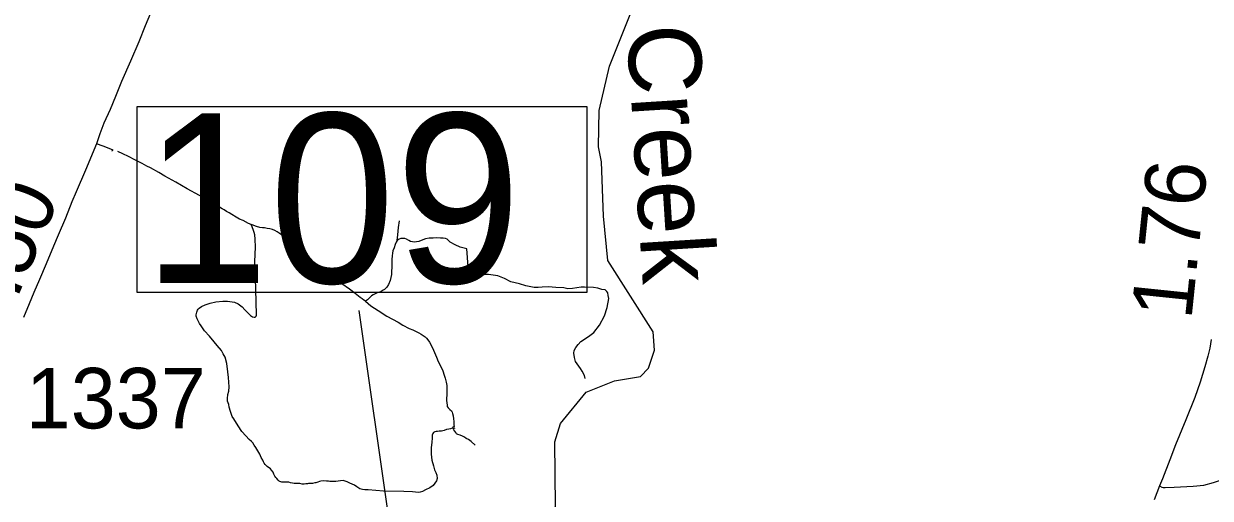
# Model space of a CAD drawing. Extents: x 2290615 to 2522933, y 819489 to 1012715.
# Drawn here: x 2328328 to 2338131, y 890849 to 894770 of the extents above; entities that cross this region are included whole.
import ezdxf

# ---------------------------------------------------------------- set-up
doc = ezdxf.new("R2010")
doc.units = 0
for name, color, linetype in [('Exist Hydrographic Creek Single Shore', 7, 'Continuous'), ('Exist Hydrographic Creek Single Shore Label', 7, 'Continuous'), ('Exist Road Non-System Type 51', 7, 'Continuous'), ('Exist Road Secondary Mileage Hundredths English Label', 7, 'Continuous'), ('Exist Road Secondary Structure Standard Bridge Number Label', 7, 'Continuous'), ('Exist Road Secondary Type 51 Attributed', 7, 'Continuous'), ('Exist Road Secondary Type 51 Number Label', 7, 'Continuous')]:
    doc.layers.add(name, color=color, linetype=linetype)

msp = doc.modelspace()

# ---------------------------------------------------------------- linework, layer by layer
at = {"layer": 'Exist Hydrographic Creek Single Shore'}
msp.add_lwpolyline([(2332070.3, 889925.6), (2332279.8, 890019.9), (2332560.7, 890254.5), (2332674.8, 890482.3), (2332672.7, 890597.3), (2332720.9, 890783.1), (2332714.7, 891314.4), (2332762.7, 891467.4), (2332975.8, 891725.7), (2333207.9, 891820.4), (2333424.8, 891855.6), (2333489.8, 891924), (2333538.8, 892073.7), (2333527.8, 892224.3), (2333154.8, 892812.8), (2333116.8, 893178.9), (2333102.7, 893627.9), (2333076.9, 893751.6), (2333081.8, 894053.8), (2333168.7, 894418.4), (2333386.7, 894972.3)], dxfattribs=at)
at = {"layer": 'Exist Road Non-System Type 51'}
for points in [[(2329054.8, 893718.9), (2329065.7, 893725), (2329033.9, 893740.1), (2328984.1, 893758.2), (2328928.2, 893776.4)], [(2330206, 893111.4), (2330185.8, 893120.5), (2330140.5, 893142.7), (2330111.3, 893154.8), (2330083.1, 893171.9), (2330047.9, 893193.1), (2330024.7, 893206.2), (2330003.6, 893218.2), (2329983.4, 893231.3), (2329966.3, 893241.4), (2329914.4, 893273.1), (2329778.5, 893351.7), (2329677.3, 893406.1), (2329583.7, 893460.5), (2329493.1, 893511.4), (2329444.7, 893539.6), (2329375.3, 893578.4), (2329345.1, 893593.5), (2329305.8, 893614.7), (2329245.4, 893644.9), (2329192.5, 893672.1), (2329145.7, 893694.8), (2329104.9, 893712.9)], [(2331414.1, 892978.3), (2331417.5, 893024.9), (2331424.8, 893087.2), (2331432.1, 893141.1)], [(2331150.8, 892477.7), (2331138.7, 892486.5), (2331124.9, 892496), (2331107.1, 892508.1), (2331066.4, 892541.3), (2331018.1, 892575.5), (2330956.7, 892621.8), (2330921.1, 892647), (2330878.2, 892673.9), (2330856, 892688), (2330830.5, 892706.1), (2330811.3, 892720.2), (2330792.5, 892735.5), (2330774.1, 892753.4), (2330739.2, 892784.3), (2330696.3, 892825.3), (2330671.1, 892849.5), (2330650, 892867.7), (2330618.7, 892893.9), (2330576.5, 892929.1), (2330542.2, 892955.3), (2330511, 892982.5), (2330478.8, 893005.7), (2330456.6, 893024.8), (2330437.5, 893038.9), (2330421.4, 893050), (2330402.3, 893060.1), (2330382.1, 893069.1), (2330360, 893074.2), (2330337.8, 893078.2), (2330317.7, 893082.2), (2330299.6, 893084.3), (2330277.4, 893086.3), (2330251.2, 893093.3), (2330215, 893107.4), (2330206, 893111.4)], [(2330247.6, 892354.6), (2330250.2, 892362.8), (2330248.5, 892474.5), (2330243.2, 892668.1), (2330236.3, 892806), (2330241.5, 892922.8), (2330239.7, 892989.1), (2330235.8, 893025.9), (2330231.8, 893044), (2330226.3, 893062.6), (2330215.3, 893090.3), (2330206, 893111.4)], [(2331414.1, 892978.3), (2331406, 892966.2), (2331396.6, 892946), (2331387.2, 892917.4), (2331377.8, 892893.6), (2331373.8, 892873.5), (2331371.6, 892851.5), (2331370.2, 892821.5), (2331369.3, 892758), (2331367.1, 892721.7), (2331365.5, 892696.4), (2331354.4, 892649.1), (2331342.4, 892613.8), (2331327.2, 892593.6), (2331308.1, 892574.5), (2331293, 892565.4), (2331276.9, 892555.4), (2331253.7, 892549.3), (2331231.6, 892539.2), (2331214.5, 892530.2), (2331200.6, 892520.7), (2331181.4, 892502.3), (2331167.9, 892489.6), (2331159.1, 892484), (2331150.8, 892477.7)], [(2332965.2, 891838.7), (2332961, 891862.7), (2332942.6, 891898.4), (2332928.2, 891922.2), (2332887.7, 891977.7), (2332879.1, 892011.6), (2332872.8, 892047.6), (2332874.5, 892069.6), (2332888.1, 892093.8), (2332907.9, 892120), (2332931.5, 892144.2), (2332993.1, 892185), (2333036.7, 892219.6), (2333084, 892280.1), (2333124.9, 892356.4), (2333148.1, 892424.8), (2333161.3, 892498.8), (2333157, 892524.8), (2333152.8, 892544.9), (2333144.5, 892556.7), (2333132.3, 892570.4), (2333104.4, 892574.1), (2333070.3, 892585.7), (2333034.3, 892589.4), (2332962.1, 892592.5), (2332934.3, 892594.1), (2332860.4, 892581.3), (2332824.4, 892578.8), (2332790.3, 892586.4), (2332724.3, 892589.5), (2332662.3, 892594.8), (2332612.3, 892594.3), (2332578.3, 892590), (2332544.3, 892589.4), (2332476.2, 892604.6), (2332424, 892620), (2332351.8, 892637.1), (2332299.5, 892664.6), (2332245.4, 892685.8), (2332167.1, 892697), (2332117.2, 892698.3), (2332087, 892711.9), (2332038.2, 892743.2), (2331999.9, 892764.8), (2331988.6, 892909.3), (2331933.1, 892923.2), (2331892.7, 892943.4), (2331851.1, 892964.9), (2331827.5, 892990.1), (2331812.9, 892995.7), (2331793.9, 892998), (2331771.4, 892999.1), (2331738.9, 892999.7), (2331709.2, 892999.1), (2331677.2, 892996.8), (2331648, 892991.8), (2331611, 892978.3), (2331590.8, 892970.5), (2331573.5, 892967.1), (2331554.4, 892964.9), (2331540.4, 892966.5), (2331524.1, 892971.6), (2331509.5, 892978.9), (2331490.5, 892990.1), (2331477, 892995.2), (2331456.2, 892996.3), (2331442.2, 892994), (2331429.3, 892989.6), (2331414.1, 892978.3)], [(2330845.6, 890989), (2330828.6, 890991.3), (2330801.9, 890993.1), (2330781.5, 890989.7), (2330771.4, 890986.3), (2330757.2, 890981.3), (2330742, 890977.2), (2330732.9, 890975), (2330712.4, 890971.3), (2330693.4, 890971), (2330681.5, 890970), (2330671.9, 890969.4), (2330657.1, 890967), (2330643.5, 890964.8), (2330634.8, 890964.7), (2330627.8, 890965.7), (2330609.6, 890970.4), (2330596, 890970.4), (2330575.7, 890970.4), (2330561.5, 890970.5), (2330548.3, 890972.8), (2330531.6, 890976.1), (2330516.7, 890981.5), (2330498.4, 890982.8), (2330484.8, 890983.1), (2330468.2, 890982.9), (2330460.3, 890982.9), (2330443.3, 890987.4), (2330438.8, 890989.7), (2330429.8, 890997.6), (2330419.6, 891011.2), (2330409.4, 891021.4), (2330401.5, 891032.7), (2330394.7, 891047.4), (2330387.9, 891065.5), (2330376, 891080.7), (2330365.4, 891091.3), (2330339.3, 891112.6), (2330330.2, 891119.8), (2330322.3, 891127.8), (2330313.2, 891140.2), (2330309.9, 891149.3), (2330301.9, 891162.8), (2330288.4, 891186.6), (2330277.1, 891212.6), (2330244.2, 891267), (2330231.8, 891288.9), (2330221.2, 891306.6), (2330209.2, 891319), (2330190, 891334.9), (2330162.8, 891364.3), (2330128.9, 891400.5), (2330098.3, 891448), (2330064.4, 891504.6), (2330048.6, 891525), (2330040.6, 891548.8), (2330036.1, 891565.7), (2330025.9, 891600.8), (2330021.4, 891622.3), (2330012.4, 891651.8), (2330012.4, 891674.4), (2330014.9, 891706.9), (2330022.6, 891734.3), (2330025.2, 891769.1), (2330019.2, 891847.6), (2330014.6, 891892.8), (2330004.4, 891963), (2329993.1, 892013.9), (2329976.2, 892041.1), (2329960.3, 892069.4), (2329925.3, 892110.1), (2329901.5, 892141.8), (2329863.1, 892187.1), (2329822.3, 892232.4), (2329792.8, 892273.8), (2329780.5, 892292.3), (2329761.3, 892330.8), (2329753.3, 892352.3), (2329752.2, 892364.8), (2329756.7, 892386.3), (2329762.4, 892402.1), (2329769.2, 892411.2), (2329776, 892419.1), (2329795.2, 892432.7), (2329826.9, 892447.4), (2329867.6, 892462.1), (2329915.1, 892472.3), (2329971.6, 892477.9), (2330010.1, 892477.9), (2330070.1, 892468.9), (2330100.6, 892454.2), (2330132.3, 892431.5), (2330153.8, 892406.6), (2330170.7, 892389.7), (2330187.7, 892371.6), (2330201.3, 892359.1), (2330217, 892348.5), (2330231.8, 892345.5), (2330238.6, 892345.5), (2330247.6, 892354.6)], [(2331150.8, 892477.7), (2331172.9, 892457.3), (2331196.1, 892438.7), (2331254.7, 892400.9), (2331328, 892354.6), (2331375.1, 892329.1), (2331420.6, 892302.9), (2331459.9, 892278.2), (2331511.6, 892252.7), (2331541.7, 892240.4), (2331570.3, 892228), (2331593.4, 892215.7), (2331611.9, 892204.9), (2331628.1, 892194.1), (2331643.5, 892183.2), (2331655.9, 892171.7), (2331665.9, 892157.8), (2331679.8, 892139.2), (2331696.8, 892109.1), (2331713, 892073.6), (2331728.4, 892034.3), (2331736.9, 892015.7), (2331751.6, 891977.9), (2331770.1, 891944), (2331790.9, 891901.5), (2331802.5, 891866.8), (2331811, 891840.9), (2331818.4, 891808.6), (2331822.7, 891779.3), (2331824.1, 891753.3), (2331824.3, 891730.1), (2331823.7, 891716.9), (2331823.7, 891697.3), (2331821.8, 891677.6), (2331821.8, 891658.3), (2331822.5, 891635.2), (2331824.8, 891621.3), (2331827.2, 891607.4), (2331834.9, 891595), (2331847.2, 891582.7), (2331861.1, 891570.3), (2331868.7, 891559.4), (2331871.1, 891548), (2331875, 891529.4), (2331877.3, 891506.3), (2331880.4, 891482.4), (2331881.2, 891468.5), (2331881.9, 891454.6), (2331885, 891440.7), (2331873.1, 891433.9), (2331866.3, 891429.4), (2331852.7, 891423.7), (2331839.2, 891419.2), (2331821.1, 891415.8), (2331800.7, 891410.1), (2331780.3, 891404.5), (2331760, 891403.3), (2331747.5, 891401.1), (2331735.1, 891399.9), (2331723.8, 891397.7), (2331713.6, 891390.9), (2331707.9, 891385.2), (2331702.3, 891370.5), (2331702.2, 891358.5), (2331701.2, 891345.6), (2331698.9, 891311.7), (2331693.2, 891266.4), (2331693.2, 891213.2), (2331698.9, 891163.4), (2331712.5, 891115.9), (2331722.5, 891083.2), (2331732.5, 891062.6), (2331740.7, 891038.9), (2331743, 891012.9), (2331737.6, 890992.7), (2331723.8, 890973.3), (2331710.2, 890955.2), (2331683.1, 890935.9), (2331648, 890918.9), (2331622, 890904.2), (2331604.1, 890899.8), (2331592.5, 890896), (2331565.1, 890899.2), (2331539.4, 890903.1), (2331468.1, 890905.4), (2331299.6, 890907.6), (2331174, 890917.8), (2331146.9, 890918.9), (2331125.4, 890921.2), (2331103.9, 890926.9), (2331079, 890943.8), (2331059.8, 890957.4), (2331022.5, 890973.3), (2331001, 890984.6), (2330965.9, 890994.8), (2330944.4, 890993.1), (2330906, 890987.4), (2330878.5, 890986.8), (2330857.6, 890988.1), (2330845.6, 890989)], [(2332056.2, 891288), (2332023.5, 891317.5), (2332001.5, 891333.2), (2331983.3, 891343.1), (2331969.2, 891352.9), (2331953.2, 891362.9), (2331933.1, 891370.7), (2331913.1, 891376.4), (2331903, 891382.2), (2331896.8, 891392.2), (2331888.8, 891402.1), (2331880.7, 891413.9), (2331876.5, 891424), (2331891.9, 891429.8)], [(2337712.8, 890950.2), (2337730.7, 890940.5), (2337742.4, 890938.2), (2337758.8, 890938.2), (2337833.6, 890939.4), (2337990.3, 890947.5), (2338079.2, 890956.9), (2338158.7, 890980.3), (2338216, 890997.9), (2338276.8, 891006), (2338320.1, 891017.7), (2338371.6, 891022.4), (2338438.2, 891028.3), (2338485, 891028.3), (2338613.6, 891035.3), (2338709.5, 891042.3), (2338794.9, 891047), (2338909.5, 891049.3)]]:
    msp.add_lwpolyline(points, dxfattribs=at)
at = {"layer": 'Exist Road Secondary Structure Standard Bridge Number Label'}
msp.add_line((2331615.3, 888782.6), (2331098.3, 892401.2), dxfattribs=at)
msp.add_lwpolyline([(2329263.9, 894085.8), (2332979.8, 894085.8), (2332979.8, 892549.4), (2329263.9, 892549.4)], close=True, dxfattribs=at)
at = {"layer": 'Exist Road Secondary Type 51 Attributed'}
for points in [[(2329373.8, 894856.8), (2329330, 894752.5), (2329278.6, 894621.1), (2329210.6, 894460.9), (2329136.6, 894293.2), (2329086.8, 894169.3), (2329043, 894062), (2328990.1, 893948.6), (2328956.9, 893861), (2328928.2, 893776.4), (2328839.1, 893560.3), (2328762.1, 893382), (2328726, 893297.6), (2328672.3, 893163.9), (2328612, 893023.6), (2328572.9, 892930.7), (2328512.6, 892787.2), (2328457.2, 892655.1), (2328411.5, 892549.2), (2328372.8, 892454), (2328325.2, 892342.1)], [(2338138, 892161), (2338126.5, 892088.3), (2338111.6, 892022.2), (2338086.8, 891934.6), (2338047.1, 891807.6), (2338003.8, 891681.3), (2337928.9, 891497.6), (2337844.8, 891289.3), (2337798, 891165.3), (2337736, 891008.5), (2337712.8, 890950.2), (2337667, 890835.4)]]:
    msp.add_lwpolyline(points, dxfattribs=at)

# ---------------------------------------------------------------- texts
at = {"layer": 'Exist Hydrographic Creek Single Shore Label'}
msp.add_text('Creek', height=600, rotation=273.58675, dxfattribs=at).set_placement((2333308.6, 894748))
at = {"layer": 'Exist Road Secondary Mileage Hundredths English Label'}
for s, rotation, p in [('1.76', 84.09715, (2337975, 892316.8)), ('1.50', 67.24088, (2328124.3, 892141.4))]:
    msp.add_text(s, height=500, rotation=rotation, dxfattribs=at).set_placement(p)
at = {"layer": 'Exist Road Secondary Structure Standard Bridge Number Label'}
msp.add_text('109', height=1400, dxfattribs=at).set_placement((2329314, 892628.5))
at = {"layer": 'Exist Road Secondary Type 51 Number Label'}
msp.add_text('1337', height=500, rotation=360, dxfattribs=at).set_placement((2328344, 891426.1))

doc.saveas('drawing.dxf')
